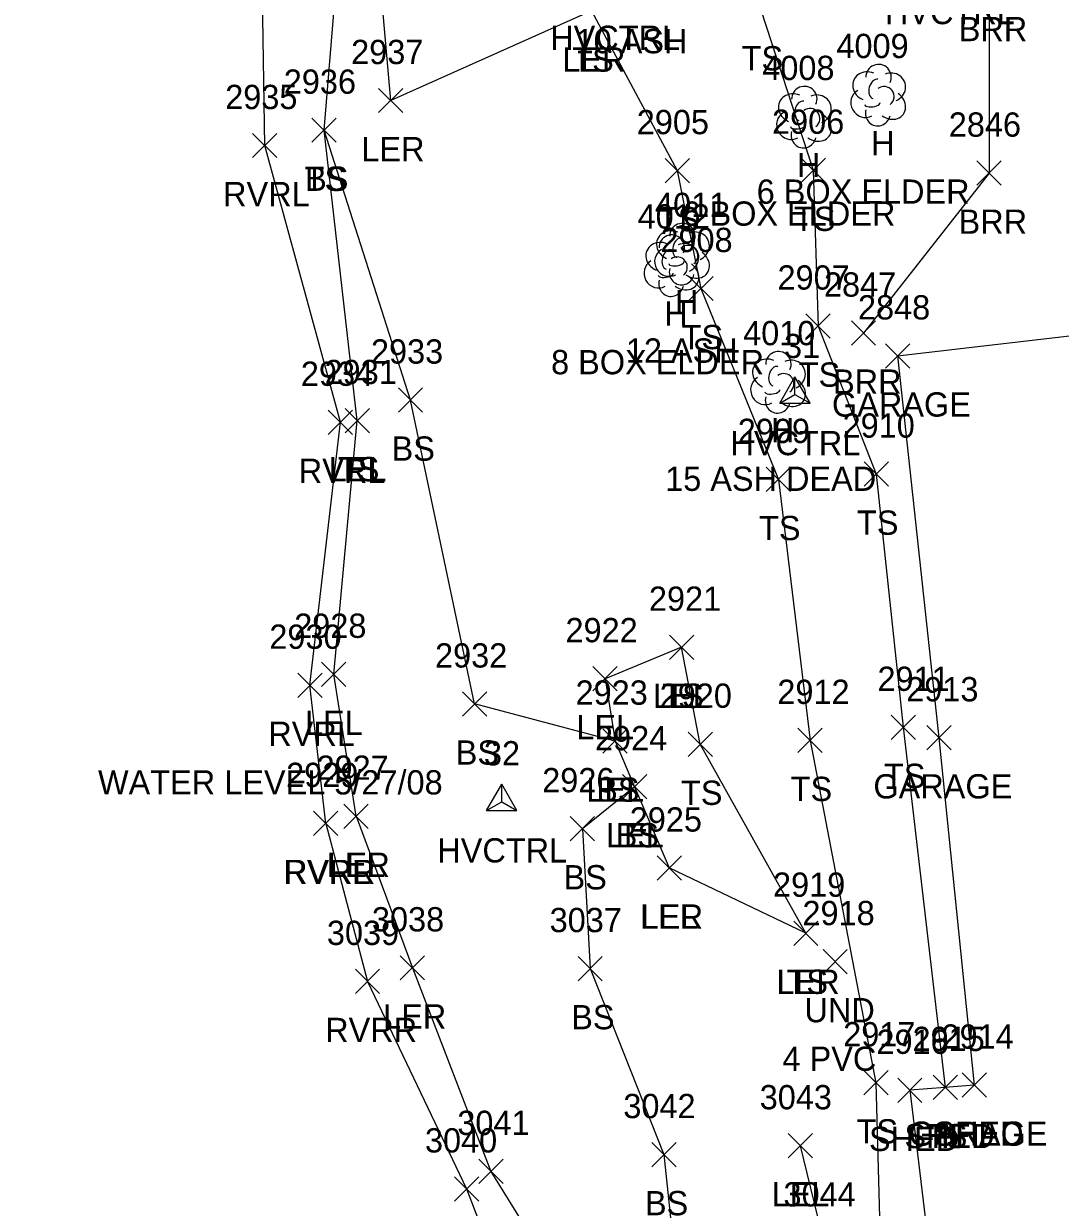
# Model space of a CAD drawing. Extents: x 1461855 to 1464118, y 556196 to 557441.
# Drawn here: x 1462240.3 to 1462325.7, y 556586.6 to 556684.1 of the extents above; entities that cross this region are included whole.
import ezdxf

# ---------------------------------------------------------------- set-up
doc = ezdxf.new("R2010")
doc.units = 0
for name, color, linetype in [('C_A', 7, 'Continuous'), ('C_I', 7, 'Continuous'), ('CPSM', 7, 'Continuous'), ('D_A', 7, 'Continuous'), ('D_C', 7, 'Continuous'), ('D_I', 7, 'Continuous'), ('D_TIC', 7, 'Continuous'), ('L_A', 7, 'Continuous'), ('L_C', 7, 'Continuous'), ('L_I', 7, 'Continuous'), ('L_TIC', 7, 'Continuous'), ('LABL', 7, 'Continuous'), ('LARO', 7, 'Continuous'), ('LAWE', 7, 'Continuous'), ('LBC', 7, 'Continuous'), ('LELB', 7, 'Continuous'), ('LTD', 7, 'Continuous')]:
    doc.layers.add(name, color=color, linetype=linetype)

msp = doc.modelspace()

# ---------------------------------------------------------------- linework, layer by layer
at = {"layer": 'CPSM'}
for p, q in [((1462302.624, 556652.826), (1462303.874, 556654.991)), ((1462305.124, 556652.826), (1462303.874, 556654.991)), ((1462303.874, 556653.547), (1462303.874, 556654.991)), ((1462302.624, 556652.826), (1462303.874, 556653.547)), ((1462303.874, 556653.547), (1462303.874, 556653.547)), ((1462303.874, 556653.547), (1462305.124, 556652.826)), ((1462302.624, 556652.826), (1462305.124, 556652.826)), ((1462278.472, 556619.273), (1462279.722, 556621.438)), ((1462280.972, 556619.273), (1462279.722, 556621.438)), ((1462279.722, 556619.994), (1462279.722, 556621.438)), ((1462278.472, 556619.273), (1462279.722, 556619.994)), ((1462279.722, 556619.994), (1462279.722, 556619.994)), ((1462279.722, 556619.994), (1462280.972, 556619.273)), ((1462278.472, 556619.273), (1462280.972, 556619.273))]:
    msp.add_line(p, q, dxfattribs=at)
at = {"layer": 'D_TIC'}
for points in [[(1462306.192, 556605.831), (1462308.192, 556607.831)], [(1462308.192, 556605.831), (1462306.192, 556607.831)]]:
    msp.add_lwpolyline(points, dxfattribs=at)
at = {"layer": 'L_TIC'}
for points in [[(1462269.578, 556676.767), (1462271.578, 556678.767)], [(1462271.578, 556676.767), (1462269.578, 556678.767)], [(1462264.084, 556674.324), (1462266.084, 556676.324)], [(1462266.084, 556674.324), (1462264.084, 556676.324)], [(1462264.084, 556674.324), (1462266.084, 556676.324)], [(1462266.084, 556674.324), (1462264.084, 556676.324)], [(1462259.203, 556673.061), (1462261.203, 556675.061)], [(1462261.203, 556673.061), (1462259.203, 556675.061)], [(1462293.186, 556670.993), (1462295.186, 556672.993)], [(1462295.186, 556670.993), (1462293.186, 556672.993)], [(1462304.385, 556671.024), (1462306.385, 556673.024)], [(1462306.385, 556671.024), (1462304.385, 556673.024)], [(1462318.868, 556670.787), (1462320.868, 556672.787)], [(1462320.868, 556670.787), (1462318.868, 556672.787)], [(1462295.132, 556661.282), (1462297.132, 556663.282)], [(1462297.132, 556661.282), (1462295.132, 556663.282)], [(1462304.783, 556658.189), (1462306.783, 556660.189)], [(1462306.783, 556658.189), (1462304.783, 556660.189)], [(1462308.529, 556657.61), (1462310.529, 556659.61)], [(1462310.529, 556657.61), (1462308.529, 556659.61)], [(1462311.332, 556655.729), (1462313.332, 556657.729)], [(1462313.332, 556655.729), (1462311.332, 556657.729)], [(1462311.332, 556655.729), (1462313.332, 556657.729)], [(1462313.332, 556655.729), (1462311.332, 556657.729)], [(1462271.21, 556652.093), (1462273.21, 556654.093)], [(1462273.21, 556652.093), (1462271.21, 556654.093)], [(1462265.435, 556650.262), (1462267.435, 556652.262)], [(1462267.435, 556650.262), (1462265.435, 556652.262)], [(1462266.822, 556650.403), (1462268.822, 556652.403)], [(1462268.822, 556650.403), (1462266.822, 556652.403)], [(1462266.822, 556650.403), (1462268.822, 556652.403)], [(1462268.822, 556650.403), (1462266.822, 556652.403)], [(1462301.516, 556645.551), (1462303.516, 556647.551)], [(1462303.516, 556645.551), (1462301.516, 556647.551)], [(1462309.584, 556645.993), (1462311.584, 556647.993)], [(1462311.584, 556645.993), (1462309.584, 556647.993)], [(1462293.543, 556631.729), (1462295.543, 556633.729)], [(1462295.543, 556631.729), (1462293.543, 556633.729)], [(1462293.543, 556631.729), (1462295.543, 556633.729)], [(1462295.543, 556631.729), (1462293.543, 556633.729)], [(1462264.886, 556629.499), (1462266.886, 556631.499)], [(1462266.886, 556629.499), (1462264.886, 556631.499)], [(1462262.927, 556628.597), (1462264.927, 556630.597)], [(1462264.927, 556628.597), (1462262.927, 556630.597)], [(1462287.239, 556629.137), (1462289.239, 556631.137)], [(1462289.239, 556629.137), (1462287.239, 556631.137)], [(1462276.489, 556627.054), (1462278.489, 556629.054)], [(1462278.489, 556627.054), (1462276.489, 556629.054)], [(1462311.808, 556625.132), (1462313.808, 556627.132)], [(1462313.808, 556625.132), (1462311.808, 556627.132)], [(1462288.066, 556623.993), (1462290.066, 556625.993)], [(1462290.066, 556623.993), (1462288.066, 556625.993)], [(1462288.066, 556623.993), (1462290.066, 556625.993)], [(1462290.066, 556623.993), (1462288.066, 556625.993)], [(1462295.081, 556623.738), (1462297.081, 556625.738)], [(1462297.081, 556623.738), (1462295.081, 556625.738)], [(1462304.123, 556624.057), (1462306.123, 556626.057)], [(1462306.123, 556624.057), (1462304.123, 556626.057)], [(1462314.742, 556624.27), (1462316.742, 556626.27)], [(1462316.742, 556624.27), (1462314.742, 556626.27)], [(1462289.669, 556620.239), (1462291.669, 556622.239)], [(1462291.669, 556620.239), (1462289.669, 556622.239)], [(1462289.669, 556620.239), (1462291.669, 556622.239)], [(1462291.669, 556620.239), (1462289.669, 556622.239)], [(1462266.727, 556617.806), (1462268.727, 556619.806)], [(1462268.727, 556617.806), (1462266.727, 556619.806)], [(1462266.727, 556617.806), (1462268.727, 556619.806)], [(1462268.727, 556617.806), (1462266.727, 556619.806)], [(1462264.229, 556617.212), (1462266.229, 556619.212)], [(1462266.229, 556617.212), (1462264.229, 556619.212)], [(1462264.229, 556617.212), (1462266.229, 556619.212)], [(1462266.229, 556617.212), (1462264.229, 556619.212)], [(1462285.373, 556616.779), (1462287.373, 556618.779)], [(1462287.373, 556616.779), (1462285.373, 556618.779)], [(1462292.529, 556613.541), (1462294.529, 556615.541)], [(1462294.529, 556613.541), (1462292.529, 556615.541)], [(1462292.529, 556613.541), (1462294.529, 556615.541)], [(1462294.529, 556613.541), (1462292.529, 556615.541)], [(1462303.775, 556608.17), (1462305.775, 556610.17)], [(1462305.775, 556608.17), (1462303.775, 556610.17)], [(1462303.775, 556608.17), (1462305.775, 556610.17)], [(1462305.775, 556608.17), (1462303.775, 556610.17)], [(1462271.37, 556605.315), (1462273.37, 556607.315)], [(1462273.37, 556605.315), (1462271.37, 556607.315)], [(1462286.01, 556605.255), (1462288.01, 556607.255)], [(1462288.01, 556605.255), (1462286.01, 556607.255)], [(1462267.667, 556604.198), (1462269.667, 556606.198)], [(1462269.667, 556604.198), (1462267.667, 556606.198)], [(1462309.549, 556595.845), (1462311.549, 556597.845)], [(1462311.549, 556595.845), (1462309.549, 556597.845)], [(1462315.259, 556595.462), (1462317.259, 556597.462)], [(1462317.259, 556595.462), (1462315.259, 556597.462)], [(1462315.259, 556595.462), (1462317.259, 556597.462)], [(1462317.259, 556595.462), (1462315.259, 556597.462)], [(1462317.647, 556595.654), (1462319.647, 556597.654)], [(1462319.647, 556595.654), (1462317.647, 556597.654)], [(1462317.647, 556595.654), (1462319.647, 556597.654)], [(1462319.647, 556595.654), (1462317.647, 556597.654)], [(1462312.344, 556595.228), (1462314.344, 556597.228)], [(1462314.344, 556595.228), (1462312.344, 556597.228)], [(1462303.314, 556590.66), (1462305.314, 556592.66)], [(1462305.314, 556590.66), (1462303.314, 556592.66)], [(1462292.081, 556589.932), (1462294.081, 556591.932)], [(1462294.081, 556589.932), (1462292.081, 556591.932)], [(1462277.835, 556588.546), (1462279.835, 556590.546)], [(1462279.835, 556588.546), (1462277.835, 556590.546)], [(1462275.825, 556587.103), (1462277.825, 556589.103)], [(1462277.825, 556587.103), (1462275.825, 556589.103)]]:
    msp.add_lwpolyline(points, dxfattribs=at)
at = {"layer": 'LABL'}
msp.add_lwpolyline([(1462266.968, 556912.47), (1462274.515, 556891.228), (1462280.072, 556865.695), (1462289.541, 556828.049), (1462304.725, 556803.64), (1462320.722, 556797.247), (1462335.194, 556786.528), (1462348.916, 556766.907), (1462363.678, 556746.455), (1462353.824, 556738.718), (1462344.084, 556725.815), (1462329.219, 556725.686), (1462313.316, 556709.65), (1462319.883, 556687.654), (1462319.868, 556671.787), (1462309.529, 556658.61)], dxfattribs=at)
at = {"layer": 'LARO'}
for points in [[(1462270.469, 556731.983), (1462266.081, 556729.529), (1462271.61, 556719.995), (1462280.631, 556713.58), (1462284.59, 556696.706), (1462287.128, 556685.145), (1462270.578, 556677.767), (1462269.262, 556692.707), (1462268.221, 556696.476), (1462263.941, 556723.707), (1462256.306, 556737.029)], [(1462267.727, 556618.806), (1462265.886, 556630.499), (1462267.822, 556651.403)], [(1462294.543, 556632.729), (1462288.239, 556630.137), (1462289.066, 556624.993), (1462290.669, 556621.239), (1462293.529, 556614.541)], [(1462267.727, 556618.806), (1462272.37, 556606.315), (1462278.835, 556589.546), (1462284.819, 556579.865)], [(1462304.775, 556609.17), (1462293.529, 556614.541)], [(1462304.314, 556591.66), (1462306.272, 556583.656), (1462308.607, 556574.421), (1462311.103, 556575.517)]]:
    msp.add_lwpolyline(points, dxfattribs=at)
at = {"layer": 'LAWE'}
for points in [[(1462265.229, 556618.212), (1462263.927, 556629.597), (1462266.435, 556651.262), (1462260.203, 556674.061), (1462259.874, 556695.113), (1462258.929, 556722.921), (1462256.306, 556737.029), (1462252.123, 556747.132), (1462247.953, 556781.918), (1462248.673, 556816.621), (1462246.678, 556849.083), (1462244.131, 556874.496), (1462240.341, 556899.253)], [(1462265.229, 556618.212), (1462268.667, 556605.198), (1462276.825, 556588.103), (1462281.407, 556576.177), (1462289.23, 556562.741), (1462297.508, 556540.159), (1462301.503, 556523.529)]]:
    msp.add_lwpolyline(points, dxfattribs=at)
at = {"layer": 'LBC'}
for points in [[(1462312.332, 556656.729), (1462352.938, 556661.461), (1462352.545, 556661.027), (1462355.37, 556634.749)], [(1462312.332, 556656.729), (1462315.742, 556625.27), (1462318.647, 556596.654)], [(1462318.647, 556596.654), (1462316.259, 556596.462), (1462313.344, 556596.228), (1462316.538, 556569.791), (1462337.442, 556572.212)]]:
    msp.add_lwpolyline(points, dxfattribs=at)
at = {"layer": 'LELB'}
for points in [[(1462262.226, 556799.909), (1462265.729, 556783.998), (1462267.47, 556770.363), (1462270.725, 556756.156), (1462276.711, 556744.305), (1462292.033, 556724.85), (1462294.745, 556707.547), (1462301.077, 556685.248), (1462305.385, 556672.024), (1462305.783, 556659.189), (1462310.584, 556646.993), (1462312.808, 556626.132), (1462316.259, 556596.462)], [(1462267.822, 556651.403), (1462265.084, 556675.324), (1462266.506, 556692.347), (1462263.941, 556723.707)], [(1462287.128, 556685.145), (1462294.186, 556671.993), (1462296.132, 556662.282), (1462302.516, 556646.551), (1462305.123, 556625.057), (1462310.549, 556596.845), (1462310.988, 556580.718), (1462311.103, 556575.517), (1462313.204, 556566.92), (1462318.32, 556565.093), (1462323.548, 556564.341), (1462325.445, 556537.36), (1462333.864, 556536.889)], [(1462289.066, 556624.993), (1462277.489, 556628.054), (1462272.21, 556653.093), (1462265.084, 556675.324)], [(1462304.775, 556609.17), (1462296.081, 556624.738), (1462294.543, 556632.729)], [(1462290.669, 556621.239), (1462286.373, 556617.779), (1462287.01, 556606.255), (1462293.081, 556590.932), (1462294.109, 556581.037), (1462294.753, 556568.609), (1462297.508, 556540.159)]]:
    msp.add_lwpolyline(points, dxfattribs=at)
at = {"layer": 'LTD'}
for p, q in [((1462310.721, 556678.263), (1462310.721, 556678.263)), ((1462310.721, 556678.263), (1462310.721, 556678.263)), ((1462304.605, 556676.454), (1462304.605, 556676.454)), ((1462304.605, 556676.454), (1462304.605, 556676.454)), ((1462294.561, 556665.171), (1462294.561, 556665.171)), ((1462294.561, 556665.171), (1462294.561, 556665.171)), ((1462293.687, 556664.217), (1462293.687, 556664.217)), ((1462293.687, 556664.217), (1462293.687, 556664.217)), ((1462302.469, 556654.608), (1462302.469, 556654.608)), ((1462302.469, 556654.608), (1462302.469, 556654.608))]:
    msp.add_line(p, q, dxfattribs=at)
for centre in [(1462310.768, 556679.697), (1462304.652, 556677.888), (1462294.608, 556666.605), (1462293.734, 556665.651), (1462302.516, 556656.042)]:
    msp.add_arc(centre, 1.047, 335.52715, 180.95627, dxfattribs=at)
for centre, major_axis, ratio, start_param, end_param in [((1462309.929, 556678.93), (1.21, -0.512), 0.895232, 1.570796, 4.712389), ((1462310.513, 556678.722), (-0.208, -0.792), 0.645439, 3.141593, 6.283185), ((1462311.762, 556678.847), (-1.141, -0.483), 0.949671, 1.570796, 4.712389), ((1462303.813, 556677.12), (1.21, -0.512), 0.895232, 1.570796, 4.712389), ((1462305.647, 556677.037), (-1.141, -0.483), 0.949671, 1.570796, 4.712389), ((1462309.638, 556677.555), (0.584, -1.042), 0.959034, 3.141593, 6.283185), ((1462311.221, 556678.097), (-0.5, 0.667), 0.989748, 3.141593, 6.283185), ((1462311.721, 556677.43), (-1.09, 0.792), 0.841452, 1.570796, 4.712389), ((1462304.397, 556676.912), (-0.208, -0.792), 0.645439, 3.141593, 6.283185), ((1462310.263, 556677.513), (-0.625, -0.083), 0.423636, 0, 3.141593), ((1462303.522, 556675.745), (0.584, -1.042), 0.959034, 3.141593, 6.283185), ((1462305.105, 556676.287), (-0.5, 0.667), 0.989748, 3.141593, 6.283185), ((1462305.605, 556675.621), (-1.09, 0.792), 0.841452, 1.570796, 4.712389), ((1462310.721, 556676.763), (0.265, 1.061), 0.942809, 1.570796, 4.712389), ((1462304.147, 556675.704), (-0.625, -0.083), 0.423636, 0, 3.141593), ((1462304.605, 556674.954), (0.265, 1.061), 0.942809, 1.570796, 4.712389), ((1462293.769, 556665.837), (1.21, -0.512), 0.895232, 1.570796, 4.712389), ((1462295.602, 556665.754), (-1.141, -0.483), 0.949671, 1.570796, 4.712389), ((1462292.895, 556664.884), (1.21, -0.512), 0.895232, 1.570796, 4.712389), ((1462294.352, 556665.629), (-0.208, -0.792), 0.645439, 3.141593, 6.283185), ((1462294.729, 556664.801), (-1.141, -0.483), 0.949671, 1.570796, 4.712389), ((1462295.061, 556665.004), (-0.5, 0.667), 0.989748, 3.141593, 6.283185), ((1462293.478, 556664.462), (0.584, -1.042), 0.959034, 3.141593, 6.283185), ((1462293.479, 556664.675), (-0.208, -0.792), 0.645439, 3.141593, 6.283185), ((1462294.187, 556664.051), (-0.5, 0.667), 0.989748, 3.141593, 6.283185), ((1462295.561, 556664.338), (-1.09, 0.792), 0.841452, 1.570796, 4.712389), ((1462292.604, 556663.509), (0.584, -1.042), 0.959034, 3.141593, 6.283185), ((1462294.561, 556663.671), (0.265, 1.061), 0.942809, 1.570796, 4.712389), ((1462294.103, 556664.421), (-0.625, -0.083), 0.423636, 0, 3.141593), ((1462294.687, 556663.384), (-1.09, 0.792), 0.841452, 1.570796, 4.712389), ((1462293.688, 556662.717), (0.265, 1.061), 0.942809, 1.570796, 4.712389), ((1462293.229, 556663.467), (-0.625, -0.083), 0.423636, 0, 3.141593), ((1462301.678, 556655.274), (1.21, -0.512), 0.895232, 1.570796, 4.712389), ((1462302.261, 556655.066), (-0.208, -0.792), 0.645439, 3.141593, 6.283185), ((1462303.511, 556655.191), (-1.141, -0.483), 0.949671, 1.570796, 4.712389), ((1462301.386, 556653.899), (0.584, -1.042), 0.959034, 3.141593, 6.283185), ((1462302.969, 556654.441), (-0.5, 0.667), 0.989748, 3.141593, 6.283185), ((1462302.011, 556653.858), (-0.625, -0.083), 0.423636, 0, 3.141593), ((1462303.469, 556653.775), (-1.09, 0.792), 0.841452, 1.570796, 4.712389), ((1462302.47, 556653.108), (0.265, 1.061), 0.942809, 1.570796, 4.712389)]:
    msp.add_ellipse(centre, major_axis=major_axis, ratio=ratio, start_param=start_param, end_param=end_param, dxfattribs=at)

# ---------------------------------------------------------------- texts
at = {"layer": 'C_A'}
for p in [(1462311.293, 556684.056), (1462283.718, 556681.933), (1462298.567, 556648.547), (1462274.415, 556614.994)]:
    msp.add_text('HVCTRL', height=2, dxfattribs=at).set_placement(p)
at = {"layer": 'C_I'}
for s, p in [('31', (1462302.977, 556656.547)), ('32', (1462278.257, 556622.994))]:
    msp.add_text(s, height=2, dxfattribs=at).set_placement(p)
at = {"layer": 'D_A'}
msp.add_text('UND', height=2, dxfattribs=at).set_placement((1462304.664, 556601.831))
at = {"layer": 'D_C'}
msp.add_text('4 PVC', height=2, dxfattribs=at).set_placement((1462302.853, 556597.831))
at = {"layer": 'D_I'}
msp.add_text('2918', height=2, dxfattribs=at).set_placement((1462304.499, 556609.831))
at = {"layer": 'L_A'}
for s, p in [('BRR', (1462317.371, 556682.654)), ('TS', (1462299.487, 556680.248)), ('LER', (1462284.71, 556680.145)), ('TS', (1462285.537, 556680.145)), ('LER', (1462268.161, 556672.767)), ('H', (1462310.154, 556673.263)), ('H', (1462304.038, 556671.454)), ('TS', (1462263.493, 556670.324)), ('BS', (1462263.525, 556670.324)), ('RVRL', (1462256.77, 556669.061)), ('TS', (1462292.596, 556666.993)), ('TS', (1462303.794, 556667.024)), ('BRR', (1462317.357, 556666.787)), ('H', (1462293.994, 556660.171)), ('H', (1462293.12, 556659.217)), ('TS', (1462294.542, 556657.282)), ('TS', (1462304.193, 556654.189)), ('BRR', (1462307.018, 556653.61)), ('GARAGE', (1462306.93, 556651.729)), ('GARAGE', (1462306.93, 556651.729)), ('H', (1462301.902, 556649.608)), ('BS', (1462270.651, 556648.093)), ('RVRL', (1462263.002, 556646.262)), ('LEL', (1462265.46, 556646.403)), ('TS', (1462266.231, 556646.403)), ('TS', (1462300.925, 556641.551)), ('TS', (1462308.993, 556641.993)), ('LEL', (1462292.181, 556627.729)), ('TS', (1462292.952, 556627.729)), ('LEL', (1462263.524, 556625.499)), ('LEL', (1462285.877, 556625.137)), ('RVRL', (1462260.494, 556624.597)), ('BS', (1462275.93, 556623.054)), ('TS', (1462311.218, 556621.132)), ('LEL', (1462286.703, 556619.993)), ('BS', (1462287.507, 556619.993)), ('TS', (1462294.49, 556619.738)), ('TS', (1462303.532, 556620.057)), ('GARAGE', (1462310.341, 556620.27)), ('LEL', (1462288.307, 556616.239)), ('BS', (1462289.11, 556616.239)), ('RVRR', (1462261.741, 556613.212)), ('RVRL', (1462261.796, 556613.212)), ('LER', (1462265.31, 556613.806)), ('LEL', (1462265.365, 556613.806)), ('BS', (1462284.814, 556612.779)), ('LER', (1462291.112, 556609.541)), ('LEL', (1462291.167, 556609.541)), ('LER', (1462302.358, 556604.17)), ('TS', (1462303.185, 556604.17)), ('LER', (1462269.953, 556601.315)), ('BS', (1462285.451, 556601.255)), ('RVRR', (1462265.179, 556600.198)), ('TS', (1462308.959, 556591.845)), ('SHED', (1462312.896, 556591.462)), ('GARAGE', (1462313.245, 556591.654)), ('TS', (1462314.668, 556591.462)), ('SHED', (1462315.284, 556591.654)), ('SHED', (1462309.982, 556591.228)), ('LEL', (1462301.952, 556586.66)), ('BS', (1462291.522, 556585.932))]:
    msp.add_text(s, height=2, dxfattribs=at).set_placement(p)
at = {"layer": 'L_C'}
for s, p in [('10 ASH', (1462285.808, 556681.659)), ('6 BOX ELDER', (1462300.729, 556669.263)), ('6 BOX ELDER', (1462294.613, 556667.454)), ('12 ASH', (1462289.947, 556656.171)), ('8 BOX ELDER', (1462283.79, 556655.217)), ('15 ASH DEAD', (1462293.186, 556645.608)), ('WATER LEVEL 5/27/08', (1462246.463, 556620.597))]:
    msp.add_text(s, height=2, dxfattribs=at).set_placement(p)
at = {"layer": 'L_I'}
for s, p in [('4009', (1462307.296, 556681.263)), ('2937', (1462267.318, 556680.767)), ('4008', (1462301.188, 556679.454)), ('2936', (1462261.769, 556678.324)), ('2936', (1462261.769, 556678.324)), ('2935', (1462256.943, 556677.061)), ('2905', (1462290.848, 556674.993)), ('2906', (1462301.991, 556675.024)), ('2846', (1462316.553, 556674.787)), ('4011', (1462292.356, 556668.171)), ('4012', (1462290.916, 556667.217)), ('2908', (1462292.794, 556665.282)), ('2907', (1462302.444, 556662.189)), ('2847', (1462306.27, 556661.61)), ('2848', (1462309.072, 556659.729)), ('2848', (1462309.072, 556659.729)), ('4010', (1462299.611, 556657.608)), ('2933', (1462268.95, 556656.093)), ('2934', (1462263.175, 556654.262)), ('2931', (1462265.129, 556654.403)), ('2931', (1462265.129, 556654.403)), ('2910', (1462307.804, 556649.993)), ('2909', (1462299.169, 556649.551)), ('2921', (1462291.85, 556635.729)), ('2921', (1462291.85, 556635.729)), ('2928', (1462262.627, 556633.499)), ('2930', (1462260.581, 556632.597)), ('2922', (1462284.979, 556633.137)), ('2932', (1462274.229, 556631.054)), ('2911', (1462310.682, 556629.132)), ('2923', (1462285.806, 556627.993)), ('2923', (1462285.806, 556627.993)), ('2920', (1462292.735, 556627.738)), ('2912', (1462302.43, 556628.057)), ('2913', (1462313.049, 556628.27)), ('2924', (1462287.409, 556624.239)), ('2924', (1462287.409, 556624.239)), ('2927', (1462264.467, 556621.806)), ('2927', (1462264.467, 556621.806)), ('2929', (1462261.961, 556621.212)), ('2929', (1462261.961, 556621.212)), ('2926', (1462283.058, 556620.779)), ('2925', (1462290.269, 556617.541)), ('2925', (1462290.269, 556617.541)), ('2919', (1462302.074, 556612.17)), ('2919', (1462302.074, 556612.17)), ('3038', (1462269.031, 556609.315)), ('3037', (1462283.671, 556609.255)), ('3039', (1462265.32, 556608.198)), ('2917', (1462307.856, 556599.845)), ('2916', (1462310.596, 556599.228)), ('2915', (1462313.566, 556599.462)), ('2915', (1462313.566, 556599.462)), ('2914', (1462315.954, 556599.654)), ('2914', (1462315.954, 556599.654)), ('3043', (1462300.976, 556594.66)), ('3042', (1462289.743, 556593.932)), ('3041', (1462276.064, 556592.546)), ('3040', (1462273.4, 556591.103)), ('3044', (1462302.934, 556586.656)), ('3044', (1462302.934, 556586.656))]:
    msp.add_text(s, height=2, dxfattribs=at).set_placement(p)

doc.saveas('drawing.dxf')
